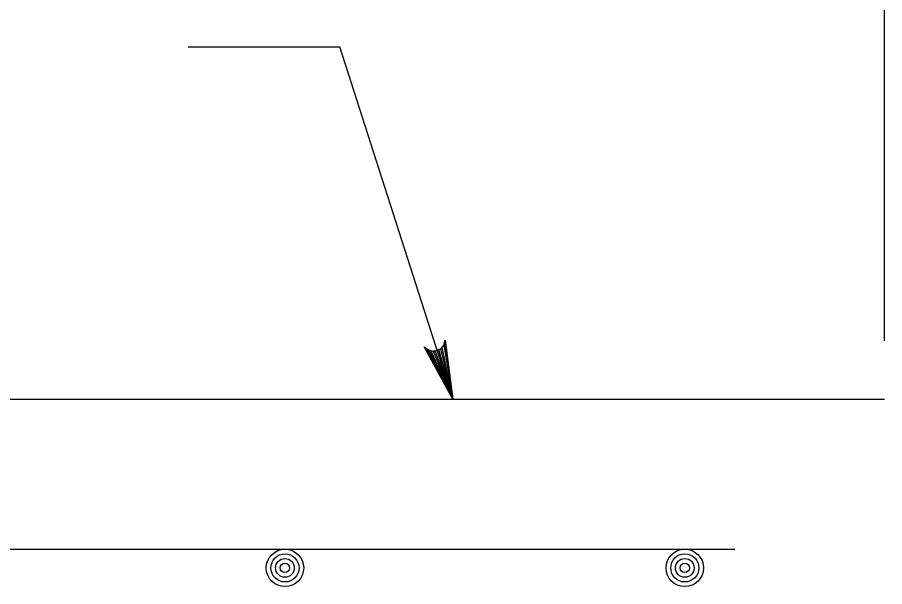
# Model space of a CAD drawing. Extents: x 638079 to 640019, y 297691 to 298879.
# Drawn here: x 639404.54 to 639448.62, y 298526.96 to 298555.89 of the extents above; entities that cross this region are included whole.
import ezdxf

# ---------------------------------------------------------------- set-up
doc = ezdxf.new("R2010")
doc.units = 0
doc.layers.add('1', color=7, linetype='Continuous')

msp = doc.modelspace()

# ---------------------------------------------------------------- linework, layer by layer
at = {"layer": '1'}
for p, q in [((639448.62, 298539.461), (639448.62, 298589.722)), ((639413.222, 298554.388), (639420.935, 298554.388)), ((639426.666, 298536.482), (639420.935, 298554.388)), ((639265.74, 298536.482), (639448.62, 298536.482)), ((639273.36, 298528.862), (639441, 298528.862))]:
    msp.add_line(p, q, dxfattribs=at)
msp.add_lwpolyline([(639426.666, 298536.482), (639425.224, 298539.152), (639425.335, 298539.067), (639425.446, 298538.982), (639425.559, 298538.956), (639425.673, 298538.93), (639425.773, 298538.944), (639425.874, 298538.959), (639425.964, 298539.005), (639426.054, 298539.052), (639426.131, 298539.139), (639426.208, 298539.226), (639426.249, 298539.36), (639426.29, 298539.493), (639426.666, 298536.482), (639426.249, 298539.36), (639426.208, 298539.226), (639426.666, 298536.482), (639426.131, 298539.139), (639426.054, 298539.052), (639426.666, 298536.482), (639425.964, 298539.005), (639425.874, 298538.959), (639426.666, 298536.482), (639425.773, 298538.944), (639425.673, 298538.93), (639426.666, 298536.482), (639425.559, 298538.956), (639425.446, 298538.982), (639426.666, 298536.482), (639425.335, 298539.067)], dxfattribs=at)
for centre, radius in [((639418.141, 298527.911), 0.952), ((639418.141, 298527.911), 0.714), ((639438.461, 298527.911), 0.952), ((639438.461, 298527.911), 0.714), ((639418.141, 298527.911), 0.476), ((639418.141, 298527.911), 0.238), ((639438.461, 298527.911), 0.476), ((639438.461, 298527.911), 0.238)]:
    msp.add_circle(centre, radius, dxfattribs=at)

doc.saveas('drawing.dxf')
